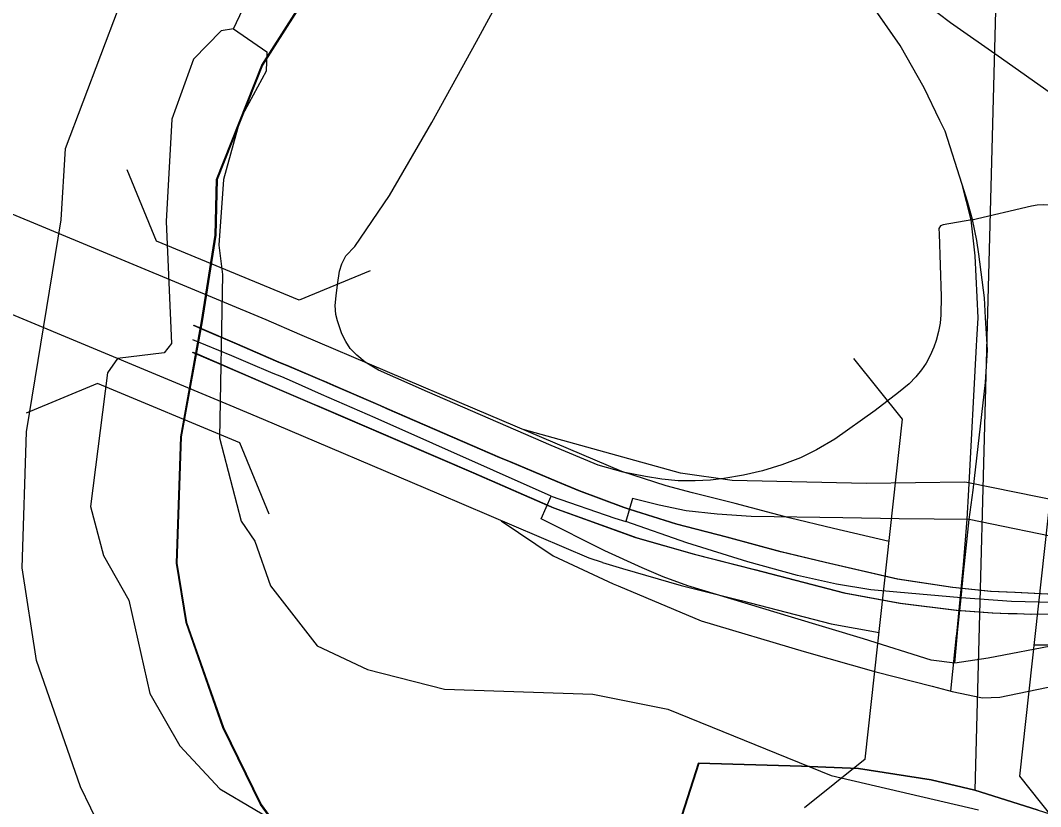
# Model space of a CAD drawing. Extents: x -157.2 to -99.3, y 12.2 to 46.2.
# Drawn here: x -152.105 to -151.444, y 36.512 to 37.021 of the extents above; entities that cross this region are included whole.
import ezdxf

# ---------------------------------------------------------------- set-up
doc = ezdxf.new("R2010")
doc.units = 0
for name, color, linetype in [('tdCoCityStreetMajor', 7, 'Continuous'), ('tdCoCityStreetMinor', 7, 'Continuous'), ('tdCoClipBndry', 7, 'Continuous'), ('tdCoCoBndry', 7, 'Continuous'), ('tdCoCorpBndry', 7, 'Continuous'), ('tdCoDivCarto', 7, 'Continuous'), ('tdCoHydroRiver', 7, 'Continuous'), ('tdCoInt', 7, 'Continuous'), ('tdCoIntCL', 7, 'Continuous'), ('tdCoIntRamp', 7, 'Continuous'), ('tdCoIntRte', 7, 'Continuous'), ('tdCoPriCL', 7, 'Continuous'), ('tdCoPriNonDiv', 7, 'Continuous'), ('tdCoPriNonDivCL', 7, 'Continuous'), ('tdCoPriRamp', 7, 'Continuous'), ('tdCoRRCL', 7, 'Continuous'), ('tdCoSectLine', 7, 'Continuous'), ('tdCoSectLinePart', 7, 'Continuous'), ('tdCoStBndry', 7, 'Continuous'), ('tdCoStBndryPart', 7, 'Continuous'), ('tdCoStrucDivPri', 7, 'Continuous'), ('tdCoStrucSec', 7, 'Continuous'), ('tdCoTwpBndryShd', 7, 'Continuous')]:
    doc.layers.add(name, color=color, linetype=linetype)

msp = doc.modelspace()

# ---------------------------------------------------------------- linework, layer by layer
at = {"layer": 'tdCoCityStreetMajor'}
msp.add_lwpolyline([(-151.48839, 36.89206), (-151.44967, 36.90118), (-151.44595, 36.90174), (-151.44219, 36.9019), (-151.43844, 36.90168)], dxfattribs=at)
at = {"layer": 'tdCoCityStreetMinor'}
for points in [[(-151.88849, 36.87473), (-151.86605, 36.90777), (-151.83868, 36.95512), (-151.80958, 37.00765), (-151.77382, 37.07374), (-151.76026, 37.10013), (-151.75903, 37.10284), (-151.74807, 37.11031)], [(-151.48839, 36.89206), (-151.50704, 36.88889), (-151.50876, 36.88815)], [(-151.50876, 36.88815), (-151.50975, 36.88643), (-151.5095, 36.88297), (-151.50827, 36.84228), (-151.50852, 36.83045), (-151.50901, 36.82502), (-151.51, 36.8196), (-151.51148, 36.81392), (-151.51296, 36.80949), (-151.51542, 36.80406), (-151.51814, 36.79913), (-151.5211, 36.79494), (-151.52479, 36.79025), (-151.52899, 36.78581), (-151.53589, 36.78014), (-151.55118, 36.76855), (-151.57732, 36.74981), (-151.58916, 36.7429), (-151.59952, 36.73772), (-151.6116, 36.73328), (-151.62418, 36.72934), (-151.63651, 36.72663), (-151.64933, 36.72441), (-151.65796, 36.72342), (-151.66783, 36.72293), (-151.67892, 36.72293), (-151.68953, 36.72391), (-151.70013, 36.72564), (-151.71443, 36.7286), (-151.73071, 36.73304), (-151.76129, 36.74586), (-151.84144, 36.78063), (-151.87325, 36.79469), (-151.88188, 36.79987), (-151.88731, 36.80431), (-151.8915, 36.80875), (-151.89446, 36.81318), (-151.89692, 36.81812), (-151.89988, 36.8265), (-151.90087, 36.83069), (-151.90136, 36.83661), (-151.90062, 36.84278), (-151.89988, 36.84993), (-151.8984, 36.85881), (-151.89692, 36.86349), (-151.89446, 36.86867), (-151.88849, 36.87473)]]:
    msp.add_lwpolyline(points, dxfattribs=at)
at = {"layer": 'tdCoClipBndry'}
msp.add_lwpolyline([(-152.03955, 36.46928), (-152.06639, 36.52453), (-152.09489, 36.60649), (-152.10418, 36.6666), (-152.10137, 36.75475), (-152.07887, 36.89202), (-152.07607, 36.93826), (-152.0418, 37.02907), (-151.89865, 37.26453), (-151.87885, 37.39603), (-151.9565, 37.59136), (-152.04255, 37.7536), (-152.07449, 37.77673), (-152.1095, 37.77431)], dxfattribs=at)
at = {"layer": 'tdCoCoBndry'}
for points in [[(-151.92196, 36.47523), (-151.94976, 36.5132), (-151.97416, 36.56309), (-151.99801, 36.63112), (-152.00426, 36.66967), (-152.00146, 36.75132), (-151.98789, 36.82617), (-151.97914, 36.88219), (-151.97814, 36.91819), (-151.94884, 36.99232), (-151.90691, 37.05811)], [(-151.446, 36.50977), (-151.48652, 36.52248), (-151.51488, 36.52927), (-151.56194, 36.53662), (-151.59895, 36.53813), (-151.6657, 36.53998), (-151.67816, 36.50085)]]:
    msp.add_lwpolyline(points, dxfattribs=at)
at = {"layer": 'tdCoCorpBndry'}
for points in [[(-151.90653, 37.05811), (-151.94846, 36.99232), (-151.97776, 36.91819), (-151.97876, 36.88219), (-151.98751, 36.82617), (-152.00108, 36.75132), (-152.00388, 36.66967), (-151.99763, 36.63112), (-151.97378, 36.56309), (-151.94938, 36.5132), (-151.92158, 36.47523)], [(-151.67778, 36.50085), (-151.66533, 36.53998), (-151.59857, 36.53813), (-151.56156, 36.53662), (-151.5145, 36.52927), (-151.48615, 36.52248), (-151.44562, 36.50977)]]:
    msp.add_lwpolyline(points, dxfattribs=at)
at = {"layer": 'tdCoDivCarto'}
for points in [[(-151.98977, 36.82224), (-151.99268, 36.82349)], [(-151.99181, 36.82311), (-151.99268, 36.82349)], [(-151.98977, 36.82224), (-151.99181, 36.82311)], [(-151.98838, 36.82164), (-151.98977, 36.82224)], [(-151.98786, 36.82141), (-151.98977, 36.82224)], [(-151.96465, 36.81142), (-151.98838, 36.82164)], [(-151.96465, 36.81142), (-151.98786, 36.82141)], [(-151.93243, 36.79757), (-151.93639, 36.79925), (-151.93937, 36.80053), (-151.96465, 36.81142)], [(-151.93243, 36.79757), (-151.93639, 36.79925), (-151.93937, 36.80053), (-151.96465, 36.81142)], [(-151.99358, 36.80636), (-151.99132, 36.80539)], [(-151.99358, 36.80636), (-151.99081, 36.80517)], [(-151.99132, 36.80539), (-151.97322, 36.79761), (-151.971, 36.79666)], [(-151.99081, 36.80517), (-151.97322, 36.79761), (-151.971, 36.79666)], [(-151.91121, 36.78856), (-151.93243, 36.79757)], [(-151.91121, 36.78856), (-151.93243, 36.79757)], [(-151.971, 36.79666), (-151.94184, 36.78412), (-151.91622, 36.77311)], [(-151.971, 36.79666), (-151.94184, 36.78412), (-151.91622, 36.77311)], [(-151.90654, 36.78659), (-151.91121, 36.78856)], [(-151.90654, 36.78659), (-151.91121, 36.78856)], [(-151.8716, 36.77151), (-151.90211, 36.7847), (-151.90654, 36.78659)], [(-151.8716, 36.77151), (-151.90211, 36.7847), (-151.90654, 36.78659)], [(-151.91622, 36.77311), (-151.91291, 36.77168)], [(-151.91622, 36.77311), (-151.91291, 36.77168)], [(-151.91291, 36.77168), (-151.89943, 36.76589)], [(-151.91291, 36.77168), (-151.89943, 36.76589)], [(-151.7569, 36.72229), (-151.78765, 36.73515), (-151.7941, 36.73785), (-151.86734, 36.76966), (-151.8716, 36.77151)], [(-151.7569, 36.72229), (-151.78765, 36.73515), (-151.7941, 36.73785), (-151.86734, 36.76966), (-151.8716, 36.77151)], [(-151.89943, 36.76589), (-151.81144, 36.72807), (-151.76335, 36.7071)], [(-151.89943, 36.76589), (-151.81144, 36.72807), (-151.76335, 36.7071)], [(-151.71, 36.70432), (-151.71395, 36.70554), (-151.7428, 36.71639), (-151.7569, 36.72229)], [(-151.71, 36.70432), (-151.71395, 36.70554), (-151.7428, 36.71639), (-151.7569, 36.72229)], [(-151.76335, 36.7071), (-151.75941, 36.70538), (-151.71501, 36.68935)], [(-151.76335, 36.7071), (-151.75941, 36.70538), (-151.71501, 36.68935)], [(-151.53639, 36.65918), (-151.58325, 36.67003), (-151.6121, 36.67694), (-151.64712, 36.68631), (-151.67967, 36.69494), (-151.71, 36.70432)], [(-151.53639, 36.65918), (-151.58325, 36.67003), (-151.6121, 36.67694), (-151.64712, 36.68631), (-151.67967, 36.69494), (-151.71, 36.70432)], [(-151.71501, 36.68935), (-151.70614, 36.68614), (-151.66816, 36.67529), (-151.6292, 36.66543), (-151.571, 36.65039), (-151.53475, 36.64373), (-151.49825, 36.63904), (-151.47483, 36.63731), (-151.46438, 36.63701), (-151.45894, 36.63685), (-151.44967, 36.63658), (-151.43316, 36.63675), (-151.42624, 36.63682), (-151.40282, 36.63781), (-151.35004, 36.64151), (-151.33553, 36.64249)], [(-151.71501, 36.68935), (-151.70614, 36.68614), (-151.66816, 36.67529), (-151.6292, 36.66543), (-151.571, 36.65039), (-151.53475, 36.64373), (-151.49825, 36.63904), (-151.47483, 36.63731), (-151.46438, 36.63701), (-151.45894, 36.63685), (-151.44967, 36.63658), (-151.43316, 36.63675), (-151.42624, 36.63682), (-151.40282, 36.63781), (-151.35004, 36.64151), (-151.33553, 36.64249)], [(-151.25324, 36.66027), (-151.3396, 36.6545), (-151.40643, 36.6503), (-151.43923, 36.64956), (-151.46023, 36.65055), (-151.46558, 36.6508), (-151.47598, 36.65129), (-151.50064, 36.65376), (-151.53639, 36.65918)], [(-151.25324, 36.66027), (-151.3396, 36.6545), (-151.40643, 36.6503), (-151.43923, 36.64956), (-151.46023, 36.65055), (-151.46558, 36.6508), (-151.47598, 36.65129), (-151.50064, 36.65376), (-151.53639, 36.65918)]]:
    msp.add_lwpolyline(points, dxfattribs=at)
at = {"layer": 'tdCoHydroRiver'}
for points in [[(-151.96724, 37.01588), (-151.94513, 37.0625), (-151.87995, 37.13447)], [(-151.96724, 37.01588), (-151.97518, 37.01457), (-151.99317, 36.99624), (-152.00712, 36.95724), (-152.01096, 36.89104), (-152.00734, 36.81195), (-152.01228, 36.8058), (-152.0424, 36.8021), (-152.04903, 36.79285), (-152.05987, 36.70636), (-152.05148, 36.67449), (-152.03511, 36.6455), (-152.02139, 36.58501), (-152.00202, 36.55118), (-151.97613, 36.52344), (-151.90805, 36.4832)], [(-151.96724, 37.01588), (-151.94566, 37.00092), (-151.94608, 36.9883), (-151.96292, 36.9573), (-151.97373, 36.91818), (-151.97676, 36.87564), (-151.97425, 36.85661), (-151.97627, 36.75086), (-151.96233, 36.69669), (-151.95331, 36.68375), (-151.94324, 36.65497), (-151.913, 36.61602), (-151.88037, 36.60069), (-151.8303, 36.58791), (-151.73413, 36.5846), (-151.68552, 36.57503), (-151.57965, 36.53191), (-151.48412, 36.50967)]]:
    msp.add_lwpolyline(points, dxfattribs=at)
at = {"layer": 'tdCoInt'}
for points in [[(-151.66948, 36.7151), (-151.68663, 36.71957), (-151.71546, 36.72905), (-151.8104, 36.76943), (-151.9242, 36.81781), (-151.94612, 36.82713), (-152.14313, 36.90902)], [(-151.72798, 36.67001), (-151.73661, 36.67285), (-151.83388, 36.71421), (-151.94768, 36.76259), (-151.96937, 36.77181), (-152.15457, 36.8488)], [(-151.54209, 36.6837), (-151.57807, 36.69204), (-151.60693, 36.69894), (-151.64195, 36.70831), (-151.66948, 36.7151)], [(-151.72798, 36.67001), (-151.71488, 36.66602), (-151.67691, 36.65517), (-151.63794, 36.64531), (-151.57974, 36.63027), (-151.5486, 36.62455)], [(-151.44813, 36.61657), (-151.4419, 36.61663), (-151.43499, 36.6167), (-151.41156, 36.61769), (-151.30663, 36.62021)]]:
    msp.add_lwpolyline(points, dxfattribs=at)
at = {"layer": 'tdCoIntCL'}
for points in [[(-151.76118, 36.71296), (-151.87539, 36.76363), (-151.91016, 36.77895), (-151.929, 36.78725), (-151.93594, 36.7902), (-151.94141, 36.79252), (-151.95774, 36.79947), (-151.96828, 36.80385), (-151.99354, 36.81435)], [(-151.3365, 36.65123), (-151.33647, 36.6357), (-151.38738, 36.62518), (-151.47782, 36.60802), (-151.49935, 36.60472), (-151.51479, 36.6068), (-151.55866, 36.62051), (-151.60531, 36.63463), (-151.67252, 36.65493), (-151.68853, 36.66073), (-151.70227, 36.66653), (-151.72648, 36.6775), (-151.76761, 36.69822), (-151.76118, 36.71296)], [(-151.76118, 36.71296), (-151.72002, 36.69869), (-151.71277, 36.69659)], [(-151.25346, 36.65783), (-151.25339, 36.67177), (-151.30203, 36.67046), (-151.33534, 36.67163), (-151.37071, 36.67455), (-151.39292, 36.67747), (-151.4229, 36.68413), (-151.49006, 36.69796), (-151.53558, 36.69834), (-151.57215, 36.69888), (-151.63147, 36.69971), (-151.65358, 36.7013), (-151.67371, 36.70344), (-151.6911, 36.7071), (-151.70848, 36.71137), (-151.71277, 36.69659)], [(-151.3365, 36.65123), (-151.38036, 36.64712), (-151.40838, 36.64516), (-151.42056, 36.64469), (-151.43604, 36.64409), (-151.46264, 36.6448), (-151.49544, 36.64713), (-151.53697, 36.65069), (-151.55392, 36.6523), (-151.57623, 36.65595), (-151.60139, 36.66149), (-151.63375, 36.67036), (-151.67323, 36.68277), (-151.71277, 36.69659)]]:
    msp.add_lwpolyline(points, dxfattribs=at)
at = {"layer": 'tdCoIntRamp'}
for points in [[(-151.49309, 36.72204), (-151.55663, 36.72117), (-151.64394, 36.7231), (-151.67735, 36.72796), (-151.77936, 36.75623)], [(-151.79362, 36.69709), (-151.75986, 36.6743), (-151.72099, 36.65618), (-151.71784, 36.65486), (-151.664, 36.63222), (-151.59707, 36.61234), (-151.5506, 36.59919), (-151.51418, 36.58984), (-151.50121, 36.58651)]]:
    msp.add_lwpolyline(points, dxfattribs=at)
at = {"layer": 'tdCoIntRte'}
for points in [[(-151.43961, 36.64956), (-151.46061, 36.65055), (-151.46596, 36.6508), (-151.47635, 36.65129), (-151.50102, 36.65376), (-151.53677, 36.65918), (-151.58363, 36.67003), (-151.61248, 36.67694), (-151.6475, 36.68631), (-151.68005, 36.69494), (-151.71433, 36.70554), (-151.74318, 36.71639), (-151.75728, 36.72229), (-151.78803, 36.73515), (-151.79448, 36.73785), (-151.86772, 36.76966), (-151.87198, 36.77151), (-151.90249, 36.7847), (-151.90692, 36.78659), (-151.93281, 36.79757), (-151.93677, 36.79925), (-151.93974, 36.80053), (-151.96503, 36.81142), (-151.99015, 36.82224), (-151.99306, 36.82349)], [(-151.43961, 36.64956), (-151.46061, 36.65055), (-151.46596, 36.6508), (-151.47635, 36.65129), (-151.50102, 36.65376), (-151.53677, 36.65918), (-151.58363, 36.67003), (-151.61248, 36.67694), (-151.6475, 36.68631), (-151.68005, 36.69494), (-151.71038, 36.70432), (-151.71433, 36.70554), (-151.74318, 36.71639), (-151.75728, 36.72229), (-151.78803, 36.73515), (-151.79448, 36.73785), (-151.86772, 36.76966), (-151.87198, 36.77151), (-151.90249, 36.7847), (-151.90692, 36.78659), (-151.93281, 36.79757), (-151.93677, 36.79925), (-151.93974, 36.80053), (-151.96503, 36.81142), (-151.98876, 36.82164), (-151.99015, 36.82224), (-151.99306, 36.82349)], [(-151.99396, 36.80636), (-151.9736, 36.79761), (-151.97138, 36.79666), (-151.94222, 36.78412), (-151.91329, 36.77168), (-151.81182, 36.72807), (-151.76373, 36.7071), (-151.75979, 36.70538), (-151.70652, 36.68614), (-151.66854, 36.67529), (-151.62958, 36.66543), (-151.57138, 36.65039), (-151.53513, 36.64373), (-151.49863, 36.63904), (-151.4752, 36.63731), (-151.46476, 36.63701), (-151.45932, 36.63685), (-151.45005, 36.63658), (-151.43353, 36.63675)], [(-151.99396, 36.80636), (-151.9917, 36.80539), (-151.9736, 36.79761), (-151.97138, 36.79666), (-151.94222, 36.78412), (-151.91329, 36.77168), (-151.81182, 36.72807), (-151.76373, 36.7071), (-151.75979, 36.70538), (-151.71539, 36.68935), (-151.70652, 36.68614), (-151.66854, 36.67529), (-151.62958, 36.66543), (-151.57138, 36.65039), (-151.53513, 36.64373), (-151.49863, 36.63904), (-151.4752, 36.63731), (-151.46476, 36.63701), (-151.45932, 36.63685), (-151.45005, 36.63658), (-151.43353, 36.63675)]]:
    msp.add_lwpolyline(points, dxfattribs=at)
at = {"layer": 'tdCoPriCL'}
msp.add_lwpolyline([(-151.49935, 36.60472), (-151.49798, 36.6219), (-151.49767, 36.62453), (-151.49544, 36.64713), (-151.49377, 36.66299), (-151.49205, 36.67931), (-151.49006, 36.69796), (-151.4876, 36.7168), (-151.4795, 36.78658), (-151.47833, 36.80775), (-151.4795, 36.82854), (-151.48029, 36.84148), (-151.48384, 36.86985), (-151.48524, 36.87858), (-151.48793, 36.89216), (-151.49128, 36.9039), (-151.49469, 36.91499), (-151.50578, 36.94952), (-151.50911, 36.95642), (-151.51935, 36.97763), (-151.53488, 37.00501), (-151.55734, 37.03733)], dxfattribs=at)
at = {"layer": 'tdCoPriNonDiv'}
for points in [[(-151.50911, 36.95642), (-151.51935, 36.97763), (-151.53488, 37.00501), (-151.56127, 37.04298), (-151.59456, 37.08934), (-151.60689, 37.10833), (-151.6175, 37.12757), (-151.6281, 37.14853), (-151.6387, 37.17442), (-151.64783, 37.19933), (-151.65399, 37.22103), (-151.6609, 37.25235), (-151.67076, 37.30537), (-151.69394, 37.4272), (-151.71022, 37.51203), (-151.71836, 37.55346), (-151.73833, 37.67282), (-151.75609, 37.78231), (-151.77409, 37.89378), (-151.78815, 38.00771)], [(-151.50197, 36.5867), (-151.49826, 36.6226), (-151.49816, 36.62362), (-151.49376, 36.66842), (-151.4915, 36.69797), (-151.49149, 36.69812), (-151.49046, 36.71709), (-151.48539, 36.8103), (-151.48518, 36.81428), (-151.4844, 36.82857), (-151.48615, 36.86861), (-151.48877, 36.89206), (-151.49469, 36.91499), (-151.50578, 36.94952), (-151.50911, 36.95642)]]:
    msp.add_lwpolyline(points, dxfattribs=at)
at = {"layer": 'tdCoPriNonDivCL'}
msp.add_lwpolyline([(-151.49977, 36.60807), (-151.49826, 36.6226), (-151.49816, 36.62362), (-151.49376, 36.66842), (-151.4915, 36.69797), (-151.49149, 36.69812), (-151.49046, 36.71709), (-151.48539, 36.8103), (-151.48518, 36.81428), (-151.4844, 36.82857), (-151.48615, 36.86861), (-151.48877, 36.89206), (-151.49469, 36.91499), (-151.50578, 36.94952), (-151.50911, 36.95642), (-151.51935, 36.97763), (-151.53488, 37.00501), (-151.55734, 37.03733)], dxfattribs=at)
msp.add_lwpolyline([(-151.49977, 36.60807), (-151.49826, 36.6226), (-151.49816, 36.62362), (-151.49376, 36.66842), (-151.4915, 36.69797), (-151.49149, 36.69812), (-151.49046, 36.71709), (-151.48539, 36.8103), (-151.48518, 36.81428), (-151.4844, 36.82857), (-151.48615, 36.86861), (-151.48877, 36.89206), (-151.49469, 36.91499), (-151.50578, 36.94952), (-151.50911, 36.95642), (-151.51935, 36.97763), (-151.53488, 37.00501), (-151.55734, 37.03733)], dxfattribs=at)
at = {"layer": 'tdCoPriRamp'}
for points in [[(-151.14959, 36.69069), (-151.21044, 36.69475), (-151.30363, 36.69438), (-151.33695, 36.69555), (-151.37231, 36.69847), (-151.39453, 36.70139), (-151.42872, 36.70899), (-151.49168, 36.72176), (-151.49309, 36.72204)], [(-151.50121, 36.58651), (-151.48158, 36.58225), (-151.4703, 36.5828), (-151.43371, 36.59022), (-151.35201, 36.6059), (-151.32176, 36.6125), (-151.30498, 36.61608), (-151.25851, 36.62325), (-151.25827, 36.62329)]]:
    msp.add_lwpolyline(points, dxfattribs=at)
at = {"layer": 'tdCoRRCL'}
msp.add_lwpolyline([(-151.7387, 38.00921), (-151.72303, 37.87984), (-151.7078, 37.76018), (-151.70316, 37.72067), (-151.68749, 37.5977), (-151.68484, 37.57408), (-151.66651, 37.43058), (-151.65857, 37.36436), (-151.65724, 37.34471), (-151.65592, 37.32263), (-151.6515, 37.28731), (-151.64686, 37.25596), (-151.63583, 37.2149), (-151.62391, 37.18289), (-151.60934, 37.15154), (-151.58351, 37.10717), (-151.56673, 37.08244), (-151.54708, 37.05948), (-151.52633, 37.03829), (-151.50226, 37.01996), (-151.46915, 36.99678), (-151.36826, 36.92548)], dxfattribs=at)
at = {"layer": 'tdCoSectLine'}
for points in [[(-151.4636, 37.38597), (-151.48652, 36.52248)], [(-151.77947, 37.37852), (-151.78965, 37.30481), (-151.79926, 37.25377), (-151.79817, 37.23706), (-151.90691, 37.05811), (-151.94884, 36.99232), (-151.97814, 36.91819), (-151.97914, 36.88219), (-151.98789, 36.82617), (-152.00146, 36.75132), (-152.00426, 36.66967), (-151.99801, 36.63112), (-151.97416, 36.56309), (-151.94976, 36.5132), (-151.92196, 36.47523)], [(-151.48652, 36.52248), (-151.446, 36.50977), (-151.40772, 36.49764), (-151.36945, 36.48976), (-151.29655, 36.4904), (-151.23956, 36.50186), (-151.19754, 36.51535), (-151.14106, 36.5421), (-151.08093, 36.56886), (-151.03842, 36.58528), (-150.99347, 36.60292), (-150.98315, 36.60839), (-150.91937, 36.60963), (-150.87968, 36.59625), (-150.82308, 36.57717), (-150.73788, 36.54845), (-150.65161, 36.51298), (-150.52688, 36.46583), (-150.48921, 36.45552)], [(-151.67816, 36.50085), (-151.6657, 36.53998), (-151.59895, 36.53813), (-151.56194, 36.53662), (-151.51488, 36.52927), (-151.48652, 36.52248)]]:
    msp.add_lwpolyline(points, dxfattribs=at)
at = {"layer": 'tdCoSectLinePart'}
msp.add_lwpolyline([(-151.99664, 36.77789), (-152.00146, 36.75132), (-152.00426, 36.66967), (-151.99801, 36.63112), (-151.97416, 36.56309), (-151.94976, 36.5132), (-151.92196, 36.47523), (-151.88736, 36.45426), (-151.83009, 36.43274), (-151.79436, 36.42199), (-151.73199, 36.42201), (-151.69798, 36.44301), (-151.68209, 36.45827), (-151.67816, 36.50085), (-151.6657, 36.53998), (-151.62706, 36.53891)], dxfattribs=at)
at = {"layer": 'tdCoStBndry'}
for points in [[(-151.90691, 37.05811), (-151.94884, 36.99232), (-151.97814, 36.91819), (-151.97914, 36.88219), (-151.98789, 36.82617), (-152.00146, 36.75132), (-152.00426, 36.66967), (-151.99801, 36.63112), (-151.97416, 36.56309), (-151.94976, 36.5132), (-151.92196, 36.47523)], [(-151.67816, 36.50085), (-151.6657, 36.53998), (-151.59895, 36.53813), (-151.56194, 36.53662), (-151.51488, 36.52927), (-151.48652, 36.52248), (-151.446, 36.50977)]]:
    msp.add_lwpolyline(points, dxfattribs=at)
at = {"layer": 'tdCoStBndryPart'}
msp.add_lwpolyline([(-151.99664, 36.77789), (-152.00146, 36.75132), (-152.00426, 36.66967), (-151.99801, 36.63112), (-151.97416, 36.56309), (-151.94976, 36.5132), (-151.92196, 36.47523), (-151.88736, 36.45426), (-151.83009, 36.43274), (-151.79436, 36.42199), (-151.73199, 36.42201), (-151.69798, 36.44301), (-151.68209, 36.45827), (-151.67816, 36.50085), (-151.6657, 36.53998), (-151.62706, 36.53891)], dxfattribs=at)
at = {"layer": 'tdCoStrucDivPri'}
for points in [[(-151.87849, 36.85896), (-151.92471, 36.83988), (-152.01705, 36.87827), (-152.03612, 36.92449)], [(-151.94402, 36.70133), (-151.96309, 36.74754), (-152.05543, 36.78593), (-152.10165, 36.76685)]]:
    msp.add_lwpolyline(points, dxfattribs=at)
at = {"layer": 'tdCoStrucSec'}
for p, q in [((-151.53338, 36.76283), (-151.56492, 36.80217)), ((-151.55764, 36.54246), (-151.53338, 36.76283)), ((-151.43324, 36.75181), (-151.4575, 36.53144)), ((-151.55764, 36.54246), (-151.59697, 36.51095)), ((-151.4575, 36.53144), (-151.42596, 36.49212))]:
    msp.add_line(p, q, dxfattribs=at)
at = {"layer": 'tdCoTwpBndryShd'}
for points in [[(-151.92196, 36.47523), (-151.94976, 36.5132), (-151.97416, 36.56309), (-151.99801, 36.63112), (-152.00426, 36.66967), (-152.00146, 36.75132), (-151.98789, 36.82617), (-151.97914, 36.88219), (-151.97814, 36.91819), (-151.94884, 36.99232), (-151.90691, 37.05811)], [(-151.446, 36.50977), (-151.48652, 36.52248), (-151.51488, 36.52927), (-151.56194, 36.53662), (-151.59895, 36.53813), (-151.6657, 36.53998), (-151.67816, 36.50085)]]:
    msp.add_lwpolyline(points, dxfattribs=at)

doc.saveas('drawing.dxf')
